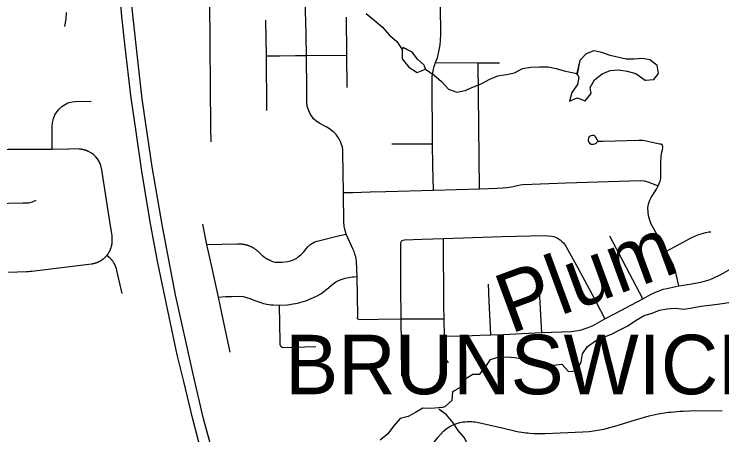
# Model space of a CAD drawing. Extents: x 0 to 34, y 0 to 22.
# Drawn here: x 6.11 to 6.673, y 19.545 to 19.88 of the extents above; entities that cross this region are included whole.
import ezdxf

# ---------------------------------------------------------------- set-up
doc = ezdxf.new("R2010")
doc.units = 0
for name, color, linetype in [('GM_X_City_Street', 7, 'Continuous'), ('GM_X_Corporation_Text', 7, 'Continuous'), ('GM_X_Interstate_Route', 7, 'Continuous'), ('GM_X_Minor_Lake', 7, 'Continuous'), ('GM_X_Minor_River', 7, 'Continuous'), ('GM_X_Minor_River_Text', 7, 'Continuous')]:
    doc.layers.add(name, color=color, linetype=linetype)

msp = doc.modelspace()

# ---------------------------------------------------------------- linework, layer by layer
at = {"layer": 'GM_X_City_Street'}
for p, q in [((6.48029, 19.74142), (6.47945, 19.84156)), ((6.61039, 19.65382), (6.58403, 19.70353))]:
    msp.add_line(p, q, dxfattribs=at)
for points in [[(6.26686, 19.77877), (6.26662, 19.78954), (6.26534, 19.92407), (6.26525, 19.95155)], [(6.44368, 19.74026), (6.44324, 19.7596), (6.4431, 19.77715), (6.44304, 19.78604), (6.44278, 19.8194), (6.44269, 19.82874), (6.44278, 19.83106), (6.44312, 19.83365), (6.44377, 19.8367), (6.44427, 19.83858), (6.44483, 19.84026), (6.44547, 19.84187), (6.4469, 19.84553), (6.44723, 19.8468), (6.44755, 19.84808), (6.44784, 19.84936), (6.44811, 19.85065), (6.44835, 19.85195), (6.44858, 19.85324), (6.44878, 19.85454), (6.44896, 19.85585), (6.44911, 19.85715), (6.44925, 19.85846), (6.44936, 19.85977), (6.44944, 19.86109), (6.4495, 19.8624), (6.44955, 19.86372), (6.44909, 19.91243)], [(6.38339, 19.6377), (6.38356, 19.64024), (6.3829, 19.67143), (6.38258, 19.68373), (6.38227, 19.68526), (6.38195, 19.6871), (6.38121, 19.68925), (6.3805, 19.69129), (6.37976, 19.69301), (6.37426, 19.70533), (6.37307, 19.70915), (6.3727, 19.71129), (6.37259, 19.71244), (6.37248, 19.71427), (6.37204, 19.73835), (6.3716, 19.77033), (6.37156, 19.77151), (6.37152, 19.77247), (6.37147, 19.77303), (6.37139, 19.77368), (6.3713, 19.77415), (6.37121, 19.77456), (6.37101, 19.77533), (6.37058, 19.77659), (6.37004, 19.77818), (6.36973, 19.77896), (6.36956, 19.77934), (6.36823, 19.7818), (6.36746, 19.78303), (6.36617, 19.78452), (6.36458, 19.78623), (6.36265, 19.78781), (6.36089, 19.78905), (6.35822, 19.79069), (6.3534, 19.79325), (6.35208, 19.79407), (6.35011, 19.79551), (6.34835, 19.79712), (6.34743, 19.79833), (6.34656, 19.79948), (6.34527, 19.80162), (6.34418, 19.80418), (6.34368, 19.80556), (6.34328, 19.8071), (6.34307, 19.80846), (6.34299, 19.80933), (6.34293, 19.81089), (6.34286, 19.81947), (6.3426, 19.84751), (6.34211, 19.87697), (6.34195, 19.88006), (6.34176, 19.88676)], [(6.31106, 19.80376), (6.31075, 19.84719), (6.31037, 19.87562)], [(6.37495, 19.82185), (6.37481, 19.84782), (6.37472, 19.8568), (6.37461, 19.86947), (6.37453, 19.87797)], [(6.31075, 19.84719), (6.32135, 19.8473), (6.33404, 19.84743), (6.3426, 19.84751), (6.37481, 19.84782)], [(6.44547, 19.84187), (6.47945, 19.84156), (6.49633, 19.84162)], [(6.1403, 19.77296), (6.14016, 19.78961), (6.14022, 19.79136), (6.14041, 19.79349), (6.14066, 19.79505), (6.14123, 19.79738), (6.14242, 19.80032), (6.14424, 19.80299), (6.14592, 19.805), (6.148, 19.80693), (6.14997, 19.80827), (6.15268, 19.80976), (6.15611, 19.81067), (6.15863, 19.81087), (6.17123, 19.81098)], [(6.57454, 19.77929), (6.57356, 19.78157), (6.57282, 19.78261), (6.57209, 19.78329), (6.57131, 19.78365), (6.57021, 19.78376), (6.569, 19.78346), (6.5685, 19.78327), (6.56788, 19.78286), (6.56754, 19.78254), (6.56703, 19.78177), (6.56682, 19.78052), (6.56686, 19.77957), (6.56708, 19.77893), (6.56729, 19.77848), (6.56792, 19.77765), (6.56836, 19.77727), (6.56918, 19.77691), (6.57001, 19.77682), (6.57121, 19.77687), (6.5723, 19.77723), (6.57314, 19.77775), (6.57397, 19.77843), (6.57437, 19.77895), (6.57458, 19.77917), (6.57478, 19.77923), (6.57531, 19.77924), (6.57882, 19.77926), (6.60718, 19.78008), (6.61027, 19.78), (6.61293, 19.77942), (6.62018, 19.77789), (6.62374, 19.77722), (6.62482, 19.77706), (6.62612, 19.77627)], [(6.41055, 19.777), (6.42997, 19.77709), (6.4431, 19.77715)], [(6.63894, 19.66395), (6.63702, 19.67328), (6.6364, 19.6761), (6.63546, 19.67866), (6.63452, 19.68112), (6.62935, 19.69173), (6.61696, 19.71323), (6.61586, 19.71633), (6.61497, 19.71978), (6.61455, 19.72265), (6.6145, 19.72631), (6.61492, 19.72918), (6.61601, 19.73226), (6.61716, 19.73451), (6.61946, 19.738), (6.62134, 19.74103), (6.62207, 19.7426), (6.62249, 19.74367), (6.62341, 19.74544), (6.62423, 19.7474), (6.62469, 19.74941), (6.62478, 19.7528), (6.62472, 19.76206), (6.625, 19.76735), (6.62546, 19.77041), (6.62593, 19.77246), (6.62634, 19.77386), (6.62641, 19.77456), (6.62612, 19.77627)], [(5.91254, 19.76717), (5.92565, 19.76755), (5.93775, 19.76793), (6.00558, 19.76978), (6.01799, 19.77011), (6.02839, 19.77042), (6.05285, 19.77132), (6.08266, 19.77214), (6.1053, 19.77281), (6.1403, 19.77296), (6.15352, 19.7731)], [(6.18373, 19.68832), (6.18415, 19.68883), (6.18434, 19.6891), (6.18454, 19.68936), (6.18473, 19.68963), (6.18491, 19.68991), (6.18509, 19.69018), (6.18527, 19.69046), (6.18544, 19.69075), (6.18561, 19.69103), (6.18577, 19.69132), (6.18592, 19.69161), (6.18607, 19.69191), (6.18622, 19.69221), (6.18636, 19.6925), (6.1865, 19.69281), (6.18662, 19.69311), (6.18675, 19.69342), (6.18687, 19.69373), (6.18698, 19.69404), (6.18709, 19.69435), (6.1872, 19.69466), (6.18729, 19.69498), (6.18739, 19.6953), (6.18747, 19.69562), (6.18755, 19.69594), (6.18763, 19.69626), (6.1877, 19.69658), (6.18776, 19.69691), (6.18782, 19.69723), (6.18787, 19.69756), (6.18792, 19.69789), (6.18796, 19.69822), (6.188, 19.69854), (6.18806, 19.70251), (6.18797, 19.70409), (6.1867, 19.7119), (6.17971, 19.75631), (6.17889, 19.75995), (6.17779, 19.76253), (6.17626, 19.76524), (6.17458, 19.76716), (6.17309, 19.7686), (6.17181, 19.76951), (6.17105, 19.76999), (6.16923, 19.77094), (6.16893, 19.77108), (6.16864, 19.77122), (6.16834, 19.77135), (6.16803, 19.77148), (6.16773, 19.7716), (6.16742, 19.77171), (6.16711, 19.77183), (6.1668, 19.77193), (6.16648, 19.77203), (6.16617, 19.77213), (6.16585, 19.77222), (6.16553, 19.77231), (6.16521, 19.77239), (6.16488, 19.77248), (6.16456, 19.77255), (6.16423, 19.77262), (6.16391, 19.77269), (6.16358, 19.77275), (6.16325, 19.7728), (6.16292, 19.77285), (6.16259, 19.7729), (6.16226, 19.77294), (6.16193, 19.77298), (6.1616, 19.77301), (6.15352, 19.7731)], [(6.37204, 19.73835), (6.37968, 19.73846), (6.39331, 19.73885), (6.40592, 19.73913), (6.44368, 19.74026), (6.48029, 19.74142), (6.48754, 19.74164), (6.49427, 19.74188), (6.49898, 19.74198), (6.50217, 19.74229), (6.50588, 19.74292), (6.50812, 19.74344), (6.51042, 19.74407), (6.51282, 19.74454), (6.51517, 19.7448), (6.54948, 19.746), (6.60854, 19.74789), (6.61157, 19.74763), (6.6145, 19.74696), (6.62249, 19.74367)], [(5.90469, 19.72406), (5.91362, 19.7241), (5.91893, 19.72429), (5.92502, 19.72456), (5.93813, 19.725), (5.95966, 19.72565), (6.00685, 19.72708), (6.0143, 19.7272), (6.08108, 19.72937), (6.10539, 19.73001), (6.11684, 19.73005), (6.12157, 19.73021), (6.12349, 19.7306), (6.1245, 19.73093), (6.12559, 19.73137), (6.1276, 19.73225)], [(6.28187, 19.61139), (6.27528, 19.6422), (6.27266, 19.65498), (6.26745, 19.67804), (6.2634, 19.69688), (6.26003, 19.71316)], [(6.62935, 19.69173), (6.64899, 19.7023), (6.6522, 19.7039), (6.6551, 19.70504), (6.66054, 19.70664), (6.66293, 19.70708), (6.66442, 19.70719)], [(6.2634, 19.69688), (6.28762, 19.69761), (6.29068, 19.6975), (6.2911, 19.69745), (6.29151, 19.6974), (6.29191, 19.69734), (6.29232, 19.69727), (6.29273, 19.6972), (6.29313, 19.69712), (6.29354, 19.69703), (6.29394, 19.69693), (6.29434, 19.69683), (6.29474, 19.69672), (6.29514, 19.6966), (6.29553, 19.69648), (6.29592, 19.69635), (6.29631, 19.69621), (6.2967, 19.69607), (6.29709, 19.69592), (6.29747, 19.69576), (6.29785, 19.6956), (6.29823, 19.69543), (6.2986, 19.69525), (6.29897, 19.69506), (6.29934, 19.69487), (6.2997, 19.69468), (6.30006, 19.69447), (6.30042, 19.69427), (6.30077, 19.69405), (6.30112, 19.69383), (6.30147, 19.6936), (6.30181, 19.69337), (6.30225, 19.69305), (6.30258, 19.6928), (6.30291, 19.69255), (6.30323, 19.69229), (6.30355, 19.69202), (6.30386, 19.69175), (6.30417, 19.69148), (6.30447, 19.69119), (6.30477, 19.69091), (6.30507, 19.69062), (6.30536, 19.69032), (6.30564, 19.69002), (6.30591, 19.68971), (6.30614, 19.68947), (6.30636, 19.68923), (6.30659, 19.68899), (6.30683, 19.68876), (6.30706, 19.68853), (6.30731, 19.6883), (6.30755, 19.68808), (6.3078, 19.68787), (6.30806, 19.68766), (6.30831, 19.68745), (6.30857, 19.68725), (6.30884, 19.68705), (6.30911, 19.68686), (6.30938, 19.68667), (6.30965, 19.68648), (6.30993, 19.68631), (6.31021, 19.68613), (6.31049, 19.68596), (6.31078, 19.6858), (6.31107, 19.68564), (6.31136, 19.68549), (6.31166, 19.68534), (6.31195, 19.68519), (6.31225, 19.68505), (6.31256, 19.68492), (6.31286, 19.68479), (6.31348, 19.68455), (6.31552, 19.68354), (6.3175, 19.68302), (6.31907, 19.68292), (6.32068, 19.68286), (6.323, 19.68295), (6.32551, 19.68316), (6.32781, 19.68358), (6.33003, 19.684), (6.33163, 19.68455), (6.33337, 19.68539), (6.3349, 19.68615), (6.33637, 19.68734), (6.33839, 19.68901), (6.34043, 19.69109), (6.34241, 19.69362), (6.3436, 19.69506), (6.34536, 19.69662), (6.34613, 19.69718), (6.34873, 19.69872), (6.35126, 19.69968), (6.36674, 19.70356), (6.37426, 19.70533)], [(6.41844, 19.59216), (6.41817, 19.61737), (6.41813, 19.6377), (6.41789, 19.66318), (6.41775, 19.69173), (6.41787, 19.69757), (6.41807, 19.69883), (6.41835, 19.69958), (6.41886, 19.70024)], [(6.41886, 19.70024), (6.41956, 19.70056), (6.42071, 19.70079), (6.43468, 19.7013), (6.45183, 19.70165), (6.49851, 19.70328), (6.53251, 19.70416), (6.53765, 19.70375), (6.53949, 19.70324), (6.54086, 19.70277), (6.54216, 19.70226), (6.54321, 19.70163), (6.54466, 19.70058), (6.54603, 19.6994), (6.54717, 19.69826), (6.54815, 19.69713), (6.54936, 19.69525), (6.55473, 19.68565), (6.55864, 19.67845), (6.56264, 19.67093), (6.56605, 19.66451), (6.57, 19.65707), (6.58022, 19.63772)], [(6.45566, 19.60275), (6.45446, 19.60474), (6.45343, 19.60647), (6.45294, 19.60764), (6.45261, 19.60902), (6.4524, 19.62388), (6.45214, 19.63793), (6.45197, 19.648), (6.45183, 19.70165)], [(6.10536, 19.67509), (6.11984, 19.67552), (6.12066, 19.67555), (6.12149, 19.67559), (6.12232, 19.67565), (6.12314, 19.67572), (6.12404, 19.67582), (6.17148, 19.6816), (6.17181, 19.68164), (6.17214, 19.68169), (6.17246, 19.68175), (6.17279, 19.6818), (6.17311, 19.68187), (6.17343, 19.68194), (6.17375, 19.68202), (6.17407, 19.6821), (6.17439, 19.68219), (6.17471, 19.68229), (6.17502, 19.68239), (6.17533, 19.68249), (6.17564, 19.6826), (6.17596, 19.68272), (6.17626, 19.68284), (6.17657, 19.68296), (6.17687, 19.6831), (6.17717, 19.68323), (6.17747, 19.68338), (6.17776, 19.68352), (6.17806, 19.68368), (6.17834, 19.68383), (6.17863, 19.684), (6.17892, 19.68417), (6.1792, 19.68434), (6.17948, 19.68452), (6.17975, 19.6847), (6.18002, 19.68489), (6.18029, 19.68508), (6.18056, 19.68528), (6.18082, 19.68548), (6.18108, 19.68568), (6.18133, 19.68589), (6.18158, 19.68611), (6.18183, 19.68633), (6.18207, 19.68655), (6.18231, 19.68678), (6.18254, 19.68701), (6.18278, 19.68725), (6.183, 19.68749), (6.18323, 19.68773), (6.18373, 19.68832)], [(6.19581, 19.65808), (6.19168, 19.67642), (6.19161, 19.67675), (6.19153, 19.67707), (6.19145, 19.67739), (6.19136, 19.67771), (6.19127, 19.67802), (6.19117, 19.67834), (6.19106, 19.67865), (6.19096, 19.67896), (6.19084, 19.67927), (6.19072, 19.67958), (6.19059, 19.67988), (6.19046, 19.68019), (6.19032, 19.68048), (6.19018, 19.68078), (6.19004, 19.68108), (6.18988, 19.68137), (6.18973, 19.68166), (6.18957, 19.68195), (6.1894, 19.68223), (6.18922, 19.68252), (6.18905, 19.68279), (6.18887, 19.68307), (6.18868, 19.68334), (6.18849, 19.68361), (6.18829, 19.68387), (6.18809, 19.68414), (6.18788, 19.6844), (6.18767, 19.68465), (6.18746, 19.6849), (6.18724, 19.68515), (6.18702, 19.68539), (6.18679, 19.68563), (6.18656, 19.68587), (6.18632, 19.6861), (6.18608, 19.68633), (6.18584, 19.68655), (6.18559, 19.68677), (6.18528, 19.68703), (6.18373, 19.68832)], [(6.4524, 19.62388), (6.46854, 19.62437), (6.48061, 19.62478), (6.48935, 19.62499), (6.49958, 19.6254), (6.51442, 19.62618), (6.52994, 19.62703), (6.55369, 19.62782), (6.55669, 19.62816), (6.55891, 19.6286), (6.5617, 19.62915), (6.56378, 19.62976), (6.56689, 19.63086), (6.57074, 19.63256), (6.58022, 19.63772), (6.58841, 19.64208), (6.61039, 19.65382), (6.6171, 19.65736), (6.62045, 19.6591), (6.62334, 19.66023), (6.62659, 19.66132), (6.62942, 19.662), (6.63894, 19.66395), (6.64951, 19.66579), (6.65635, 19.66711), (6.66052, 19.66808), (6.66392, 19.66908), (6.66702, 19.67033), (6.67201, 19.67271), (6.68086, 19.6778)], [(6.27266, 19.65498), (6.27815, 19.65551), (6.28303, 19.65565), (6.28905, 19.65574), (6.29228, 19.65556), (6.29484, 19.65492), (6.29748, 19.65409), (6.29936, 19.65324), (6.30239, 19.65204), (6.30556, 19.65095), (6.30856, 19.6501), (6.31117, 19.64951), (6.31422, 19.64907), (6.31619, 19.64887), (6.32113, 19.64863), (6.3275, 19.64902), (6.33193, 19.64963), (6.3339, 19.65004), (6.33661, 19.6506), (6.3401, 19.65151), (6.34216, 19.65219), (6.34642, 19.65395), (6.3505, 19.65592), (6.35397, 19.6578), (6.35875, 19.66147), (6.36378, 19.6657), (6.36597, 19.66739), (6.36806, 19.66837), (6.37036, 19.66917), (6.37344, 19.67014), (6.37626, 19.67081), (6.37917, 19.67127), (6.38028, 19.67136), (6.3829, 19.67143)], [(6.52994, 19.62703), (6.52848, 19.65534), (6.5284, 19.65708), (6.52809, 19.6595), (6.52772, 19.66126), (6.52715, 19.66317), (6.52654, 19.6647), (6.52514, 19.66732)], [(6.48935, 19.62499), (6.48815, 19.65197), (6.48755, 19.66534)], [(6.32238, 19.61568), (6.32201, 19.61648), (6.32173, 19.61735), (6.32165, 19.61828), (6.32159, 19.61954), (6.32113, 19.64863)], [(6.38339, 19.6377), (6.38485, 19.63737), (6.39982, 19.63756), (6.41813, 19.6377), (6.45214, 19.63793)], [(6.32238, 19.61568), (6.32322, 19.61521), (6.32411, 19.61508), (6.35017, 19.61578)], [(6.45163, 19.54847), (6.45394, 19.55032), (6.45667, 19.552), (6.4595, 19.55341), (6.46152, 19.55429), (6.46475, 19.55526), (6.46716, 19.55571), (6.4691, 19.55592), (6.47045, 19.55601), (6.4742, 19.55596), (6.47553, 19.55589), (6.47658, 19.55575), (6.47825, 19.55551), (6.47963, 19.55522), (6.49942, 19.55065), (6.50721, 19.54889), (6.50894, 19.5485), (6.51046, 19.54819), (6.51207, 19.54791), (6.51399, 19.5476), (6.51579, 19.54737), (6.51735, 19.54717), (6.51896, 19.54701), (6.52049, 19.54689), (6.52358, 19.54662), (6.52699, 19.54646), (6.53255, 19.54662), (6.56276, 19.54792), (6.56767, 19.54823), (6.57112, 19.54859), (6.57446, 19.54906), (6.57931, 19.55), (6.58406, 19.55121), (6.58809, 19.55235), (6.60725, 19.55825), (6.61086, 19.55935), (6.61532, 19.56052), (6.61785, 19.56107), (6.62269, 19.56219), (6.62757, 19.56301), (6.63033, 19.56339), (6.63259, 19.56363), (6.63512, 19.56386), (6.63764, 19.56407), (6.64005, 19.56424), (6.64252, 19.56439), (6.64745, 19.56451), (6.67347, 19.56473)], [(6.44057, 19.46655), (6.44005, 19.50798), (6.43992, 19.51925), (6.44001, 19.52309), (6.44019, 19.52567), (6.44061, 19.52878), (6.44105, 19.53107), (6.44213, 19.53484), (6.44438, 19.53955), (6.44714, 19.54346), (6.45163, 19.54847)]]:
    msp.add_lwpolyline(points, dxfattribs=at)
at = {"layer": 'GM_X_Interstate_Route'}
for points in [[(6.2613, 19.52354), (6.25226, 19.55803), (6.24501, 19.5878), (6.23984, 19.60908), (6.23443, 19.63442), (6.22877, 19.66086), (6.22446, 19.68251), (6.22176, 19.69653), (6.21831, 19.71498), (6.2145, 19.73762), (6.21155, 19.75545), (6.207, 19.78657), (6.20294, 19.81548), (6.19826, 19.85435), (6.19568, 19.87858), (6.19199, 19.92102)], [(6.27031, 19.52373), (6.26078, 19.55807), (6.25247, 19.59373), (6.23831, 19.65681), (6.22797, 19.71126), (6.22447, 19.73129), (6.21975, 19.75888), (6.2147, 19.79315), (6.21186, 19.81301), (6.20795, 19.8485), (6.20461, 19.8774), (6.20111, 19.91394)]]:
    msp.add_lwpolyline(points, dxfattribs=at)
at = {"layer": 'GM_X_Minor_Lake'}
for points in [[(6.41938, 19.8538), (6.41881, 19.85174), (6.41894, 19.8449), (6.42418, 19.83816), (6.43071, 19.83391), (6.43733, 19.83656)], [(6.41934, 19.85365), (6.41881, 19.85174), (6.41894, 19.8449), (6.42418, 19.83816), (6.43071, 19.83391), (6.43739, 19.83658)], [(6.43733, 19.83656), (6.4363, 19.83972), (6.4309, 19.84456), (6.42681, 19.85018), (6.41938, 19.8538)], [(6.43729, 19.83668), (6.4363, 19.83972), (6.4309, 19.84456), (6.42681, 19.85018), (6.4196, 19.85369)], [(6.61184, 19.82779), (6.6126, 19.8278), (6.61923, 19.8283), (6.62275, 19.83312), (6.62168, 19.83956), (6.6161, 19.84402), (6.61, 19.84504), (6.60356, 19.84454), (6.59711, 19.84461), (6.58453, 19.84742), (6.57766, 19.84995), (6.57137, 19.85117), (6.56534, 19.84877), (6.56013, 19.84335), (6.5577, 19.83241)], [(6.61219, 19.82779), (6.6126, 19.8278), (6.61923, 19.8283), (6.62275, 19.83312), (6.62168, 19.83956), (6.6161, 19.84402), (6.61, 19.84504), (6.60356, 19.84454), (6.59711, 19.84461), (6.58453, 19.84742), (6.57766, 19.84995), (6.57137, 19.85117), (6.56534, 19.84877), (6.56013, 19.84335), (6.55824, 19.83268)], [(6.55824, 19.83268), (6.55943, 19.83023), (6.5584, 19.82432), (6.55397, 19.81797), (6.55201, 19.81109), (6.55803, 19.81367), (6.56452, 19.81132), (6.56916, 19.81711), (6.5685, 19.82204), (6.57199, 19.82818), (6.57816, 19.83286), (6.58438, 19.83545), (6.5912, 19.83614), (6.59805, 19.83494), (6.60472, 19.83316), (6.61219, 19.82779)], [(6.55824, 19.83268), (6.55943, 19.83023), (6.5584, 19.82432), (6.55397, 19.81797), (6.55201, 19.81109), (6.55803, 19.81367), (6.56452, 19.81132), (6.56916, 19.81711), (6.5685, 19.82204), (6.57199, 19.82818), (6.57816, 19.83286), (6.58438, 19.83545), (6.5912, 19.83614), (6.59805, 19.83494), (6.60472, 19.83316), (6.61157, 19.82824)]]:
    msp.add_lwpolyline(points, dxfattribs=at)
at = {"layer": 'GM_X_Minor_River'}
for points in [[(6.15128, 19.88171), (6.15118, 19.87677), (6.15015, 19.87067)], [(6.39018, 19.88085), (6.39655, 19.87546), (6.4031, 19.86988), (6.40872, 19.86371), (6.41451, 19.8585), (6.4188, 19.85212)], [(6.43749, 19.8367), (6.44442, 19.8317), (6.4502, 19.82667), (6.45582, 19.8207), (6.46231, 19.81835), (6.46893, 19.81961), (6.47551, 19.82259), (6.48173, 19.82498), (6.4885, 19.82853), (6.49509, 19.83131), (6.5019, 19.83239), (6.50832, 19.83365), (6.51452, 19.83699), (6.52133, 19.83826), (6.52816, 19.83839), (6.53499, 19.83833), (6.54146, 19.83712), (6.54776, 19.83533), (6.55792, 19.83307)], [(6.45018, 19.56714), (6.45312, 19.5681), (6.45872, 19.57314), (6.45916, 19.57999), (6.46517, 19.58353), (6.46903, 19.59006), (6.47503, 19.59378), (6.48073, 19.5937), (6.48555, 19.59987), (6.48905, 19.60544), (6.49509, 19.60727), (6.50191, 19.60758), (6.50875, 19.60714), (6.51352, 19.6059), (6.51994, 19.60716), (6.52644, 19.60481), (6.53238, 19.60169), (6.53923, 19.60087), (6.54585, 19.60175), (6.55127, 19.59596), (6.55809, 19.59647), (6.56119, 19.60356), (6.56239, 19.61004), (6.56646, 19.61582), (6.57283, 19.62031), (6.57922, 19.62328), (6.58544, 19.62548), (6.59202, 19.62903), (6.59841, 19.63219), (6.60515, 19.63687), (6.61135, 19.64041), (6.61776, 19.64243), (6.62379, 19.64482), (6.62966, 19.64569), (6.6361, 19.64619), (6.64313, 19.64556), (6.64975, 19.64644), (6.65656, 19.6479), (6.66337, 19.64879), (6.66981, 19.64948), (6.68268, 19.65124)], [(6.45028, 19.56714), (6.44208, 19.56633), (6.43525, 19.56659), (6.42957, 19.56317), (6.42351, 19.55994), (6.41727, 19.55842), (6.41197, 19.55234), (6.40743, 19.54626), (6.40138, 19.54113)], [(6.50112, 19.49819), (6.49242, 19.51433), (6.48814, 19.52147), (6.48293, 19.52745), (6.47699, 19.53171), (6.47141, 19.53711), (6.46827, 19.54332), (6.46344, 19.54893), (6.45936, 19.55512), (6.45414, 19.56148), (6.44801, 19.56593)], [(6.45116, 19.56714), (6.45105, 19.56717)]]:
    msp.add_lwpolyline(points, dxfattribs=at)

# ---------------------------------------------------------------- texts
at = {"layer": 'GM_X_Corporation_Text'}
msp.add_text('BRUNSWICK', height=0.047348, rotation=0, dxfattribs=at).set_placement((6.32572, 19.57778))
at = {"layer": 'GM_X_Minor_River_Text'}
msp.add_text('Plum', height=0.047373, rotation=20.2237, dxfattribs=at).set_placement((6.50492, 19.62562))

doc.saveas('drawing.dxf')
